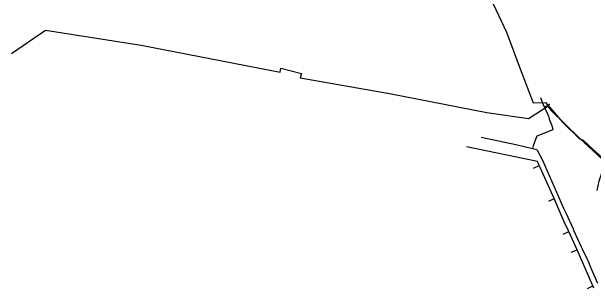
# Model space of a CAD drawing. Extents: x -748507 to -687366, y -1057342 to -1024924.
# Drawn here: x -689120 to -688866.8, y -1056492.4 to -1056372 of the extents above; entities that cross this region are included whole.
import ezdxf

# ---------------------------------------------------------------- set-up
doc = ezdxf.new("R2010")
doc.units = 0
for name, color, linetype in [('2xDOK_Kolín - Pha Běchovice - ČD Telematika', 7, 'Continuous'), ('RWE - NTL', 7, 'Continuous'), ('RWE - STL', 7, 'Continuous'), ('Telefonica O2', 7, 'Continuous')]:
    doc.layers.add(name, color=color, linetype=linetype)

msp = doc.modelspace()

# ---------------------------------------------------------------- linework, layer by layer
at = {"layer": '2xDOK_Kolín - Pha Běchovice - ČD Telematika'}
msp.add_lwpolyline([(-688916.33, -1056355.83), (-688904.56, -1056380.93), (-688898.64, -1056396.82), (-688892.94, -1056411.59), (-688887.52, -1056411.52), (-688880.01, -1056420.14), (-688872.87, -1056427.11), (-688871.19, -1056427.9), (-688866.82, -1056431.9), (-688861.76, -1056436.45), (-688861.78, -1056438.17), (-688864.32, -1056445.74), (-688865.2, -1056449.84)], dxfattribs=at)
at = {"layer": 'RWE - NTL'}
for points in [[(-688891.08, -1056437.14), (-688921.97, -1056430.73)], [(-688866.56, -1056492.24), (-688866.94, -1056491.31), (-688869.85, -1056484.63), (-688870.87, -1056482.31), (-688873.82, -1056475.53), (-688877.41, -1056467.59), (-688879.45, -1056463.47), (-688883.78, -1056453.31), (-688889.91, -1056439.78), (-688890.37, -1056438.87), (-688891.08, -1056437.14)], [(-688892.86, -1056440.02), (-688890.37, -1056438.87)], [(-688886.13, -1056454.39), (-688883.78, -1056453.31)], [(-688879.92, -1056468.72), (-688877.41, -1056467.59)], [(-688876.39, -1056476.66), (-688873.82, -1056475.53)], [(-688869.34, -1056492.35), (-688866.94, -1056491.31)]]:
    msp.add_lwpolyline(points, dxfattribs=at)
at = {"layer": 'RWE - STL'}
for points in [[(-688889.75, -1056409.25), (-688888.53, -1056412.55), (-688888.06, -1056413.57), (-688887.57, -1056414.65), (-688887.06, -1056415.7), (-688886.34, -1056417.48), (-688886.09, -1056418.07), (-688885.83, -1056418.98), (-688884.93, -1056421.16), (-688884.81, -1056421.43), (-688884.36, -1056423.05), (-688884.29, -1056423.29), (-688884.41, -1056423.43), (-688891.38, -1056426.21), (-688891.46, -1056426.29), (-688891.5, -1056426.42), (-688892.92, -1056430.28), (-688893.23, -1056431.51)], [(-688885.72, -1056412.3), (-688885.79, -1056412.35), (-688886.09, -1056412.52), (-688887.17, -1056413.07), (-688888.06, -1056413.57)], [(-688915.64, -1056426.51), (-688900.46, -1056429.73), (-688893.23, -1056431.51)], [(-688893.23, -1056431.51), (-688891.31, -1056431.98)], [(-688891.31, -1056431.98), (-688891.2, -1056432.21), (-688888.91, -1056436.65), (-688879.7, -1056457.48), (-688878.65, -1056459.75), (-688875.61, -1056466.45), (-688875.2, -1056467.36), (-688872.07, -1056474.25), (-688871.65, -1056475.17), (-688871.65, -1056475.18), (-688869.49, -1056479.59), (-688869.08, -1056480.5), (-688868.31, -1056482.36), (-688867.52, -1056484.2), (-688864.92, -1056490.1)]]:
    msp.add_lwpolyline(points, dxfattribs=at)
at = {"layer": 'Telefonica O2'}
msp.add_lwpolyline([(-689119.98, -1056390.18), (-689105.17, -1056380.03), (-689063.59, -1056386.5), (-689003.13, -1056398.26), (-689002.84, -1056396.5), (-688993.73, -1056398.85), (-688994.32, -1056400.76), (-688955.43, -1056407.6), (-688913.17, -1056415.84), (-688894.95, -1056418.48), (-688886.57, -1056413.04), (-688885.25, -1056414.81), (-688872.66, -1056427.16), (-688857.23, -1056441.42)], dxfattribs=at)

doc.saveas('drawing.dxf')
